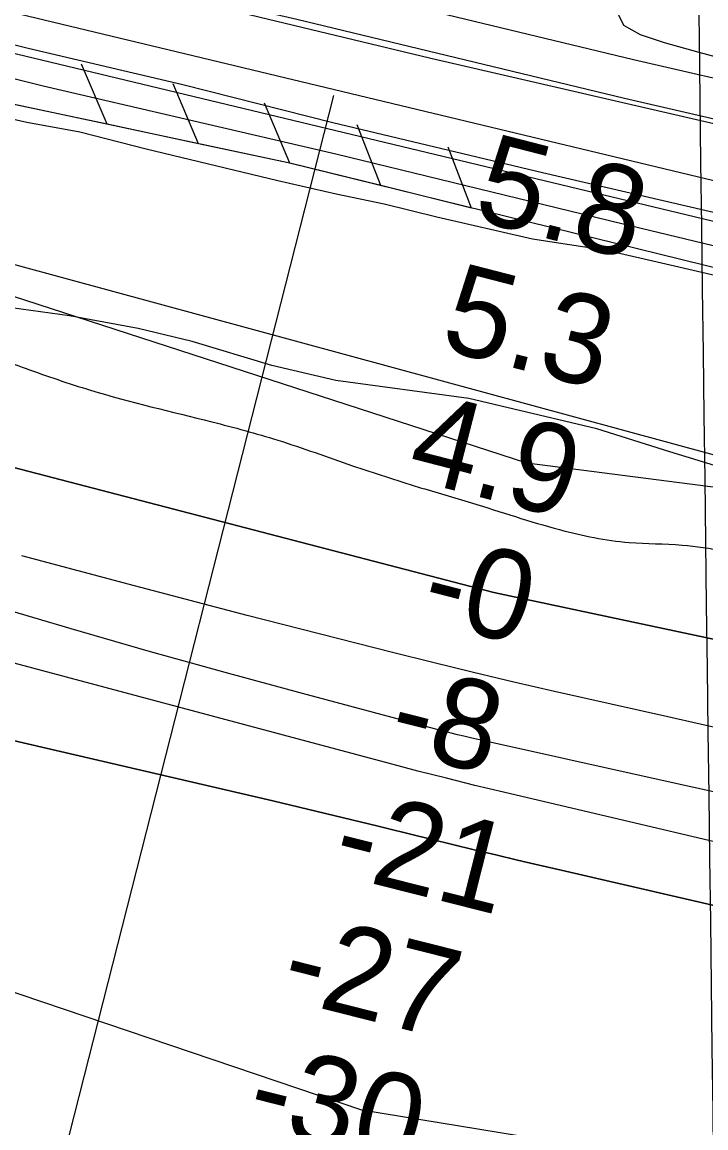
# Model space of a CAD drawing. Extents: x 3734862 to 3772949, y 391520 to 417239.
# Drawn here: x 3746372 to 3746884, y 406126 to 406954 of the extents above; entities that cross this region are included whole.
import ezdxf

# ---------------------------------------------------------------- set-up
doc = ezdxf.new("R2010")
doc.units = 0
for name, color, linetype in [('V-FLOD-BASE', 7, 'Continuous'), ('V-GRID-MAJR', 7, 'Continuous'), ('V-LEVE-TOET', 7, 'Continuous'), ('V-RIVR-EDGE', 7, 'Continuous'), ('V-RIVR-RANG', 7, 'Continuous'), ('V-ROAD-CNTR', 7, 'Continuous'), ('V-RRAP-FSHR', 7, 'Continuous'), ('V-SITE-VEGE', 7, 'Continuous'), ('V-SURV-LINE', 7, 'Continuous'), ('V-TOPO-DPTH', 7, 'Continuous'), ('V-TOPO-MINR', 7, 'Continuous'), ('V-TOPO-WATR', 7, 'Continuous')]:
    doc.layers.add(name, color=color, linetype=linetype)

msp = doc.modelspace()

# ---------------------------------------------------------------- linework, layer by layer
at = {"layer": 'V-FLOD-BASE'}
msp.add_lwpolyline([(3745247.088, 407296.267), (3745360.168, 407257.23600000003), (3745493.231, 407207.329), (3745626.576, 407162.813), (3745727.588, 407124.094), (3745860.663, 407077.01), (3745958.614, 407043.183), (3746047.346, 407015.048), (3746090.6920000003, 407002.783), (3746187.413, 406980.51900000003), (3746296.4420000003, 406954.601), (3746376.736, 406934.723), (3746492.438, 406907.493), (3746604.537, 406878.995), (3746761.539, 406841.564), (3746900.332, 406809.351), (3747108.1240000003, 406758.337), (3747240.497, 406726.409), (3747382.114, 406693.928), (3747528.333, 406657.058)], dxfattribs=at)
at = {"layer": 'V-GRID-MAJR'}
msp.add_spline([(3747006.7490000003, 396956.275), (3746929.2090000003, 403013.981), (3746851.637, 409074.29000000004), (3746774.0640000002, 415134.602), (3746774.031, 415137.2)], degree=3, dxfattribs=at)
at = {"layer": 'V-LEVE-TOET'}
for points in [[(3748118.882, 406600.897), (3747900.227, 406634.755), (3747800.176, 406658.317), (3747628.3000000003, 406700.694), (3747382.509, 406753.678), (3747177.295, 406806.992), (3746912.559, 406872.9), (3746678.073, 406926.86100000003), (3746452.8340000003, 406981.293), (3746252.7260000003, 407027.391), (3746066.9990000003, 407073.428), (3745981.847, 407097.951), (3745767.485, 407172.879), (3745582.35, 407236.375), (3745417.217, 407293.617), (3745233.631, 407358.64900000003), (3745015.701, 407439.242), (3744820.836, 407508.946), (3744616.228, 407582.803), (3744529.557, 407611.956), (3744474.136, 407623.505), (3744215.873, 407644.185), (3744095.762, 407661.675)], [(3745148.704, 407304.95900000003), (3745332.289, 407239.41500000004), (3745509.216, 407178.009), (3745728.186, 407099.979), (3745926.127, 407028.721), (3746062.561, 406985.989), (3746217.508, 406948.824), (3746387.845, 406906.453), (3746606.936, 406855.64400000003), (3746820.886, 406803.32), (3746984.556, 406764.06), (3747134.883, 406726.91500000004), (3747317.026, 406683.465), (3747529.947, 406630.628)]]:
    msp.add_lwpolyline(points, dxfattribs=at)
at = {"layer": 'V-RIVR-EDGE'}
msp.add_spline([(3740900.5804832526, 408488.7607591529), (3740941.700981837, 408478.2594238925), (3740985.5366537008, 408468.65569270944), (3741012.202688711, 408464.06816566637), (3741026.2005238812, 408456.3468507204), (3741048.315927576, 408440.0144431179), (3741059.5974714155, 408430.9433678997), (3741079.4632746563, 408419.1381125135), (3741115.5910482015, 408400.96242050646), (3741134.5491848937, 408387.8029326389), (3741159.8363902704, 408374.1756358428), (3741187.834296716, 408359.637318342), (3741219.450570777, 408345.5422126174), (3741247.458539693, 408335.07330087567), (3741273.6657101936, 408327.7739547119), (3741324.259127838, 408308.2060164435), (3741367.6303449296, 408293.62968516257), (3741397.445820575, 408282.704145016), (3741437.1953158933, 408266.32813337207), (3741481.0086267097, 408247.6812782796), (3741515.791112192, 408234.0305023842), (3741546.0553898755, 408221.74737559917), (3741577.679490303, 408210.8173632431), (3741596.214540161, 408209.4150545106), (3741611.5923230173, 408211.18566551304), (3741627.866591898, 408209.7889470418), (3741654.51921028, 408199.77554565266), (3741683.8858838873, 408190.20759214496), (3741714.59896361, 408176.56687872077), (3741739.890641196, 408164.7482067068), (3741769.245016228, 408150.2065350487), (3741796.809773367, 408143.3559909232), (3741811.2776535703, 408142.86805705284), (3741832.9789148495, 408141.91007814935), (3741851.9627667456, 408139.1501827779), (3741871.853167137, 408137.29236369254), (3741889.019449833, 408130.9196909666), (3741941.855759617, 408104.11166330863), (3741978.426744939, 408082.31760368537), (3742006.4302416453, 408070.04006716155), (3742031.2820616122, 408063.1962313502), (3742056.132763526, 408055.90023934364), (3742093.6326583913, 408044.05137991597), (3742137.0083476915, 408031.2836734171), (3742175.8635930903, 408018.9793036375), (3742202.51509342, 408008.5137460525), (3742263.040294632, 407982.591023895), (3742313.1670213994, 407957.1461731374), (3742385.8803149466, 407923.0544520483), (3742430.1390736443, 407901.69354173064), (3742465.818045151, 407884.87543636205), (3742513.6962895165, 407864.40989401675), (3742632.029282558, 407810.7625332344), (3742679.00656869, 407791.6556955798), (3742732.3028610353, 407768.01164323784), (3742777.463696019, 407745.7441844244), (3742821.2848332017, 407730.2624227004), (3742862.3919151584, 407714.3352130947), (3742898.537577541, 407703.39402021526), (3742934.681003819, 407691.54851494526), (3742978.0555750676, 407678.32865225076), (3743028.200190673, 407660.11830062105), (3743075.641931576, 407645.98406306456), (3743127.6052344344, 407631.8386449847), (3743163.743070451, 407617.732358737), (3743235.1267286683, 407594.4957404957), (3743327.2916830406, 407563.97319271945), (3743354.8609123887, 407558.931273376), (3743372.940451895, 407556.1736141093), (3743388.7569743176, 407552.51723271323), (3743422.1841092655, 407539.32196717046), (3743470.5256903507, 407523.37686872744), (3743543.2837059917, 407507.37139545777), (3743582.5978159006, 407497.7788447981), (3743628.681970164, 407483.1958052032), (3743672.9563815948, 407468.16508162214), (3743714.522328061, 407454.9496911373), (3743752.478851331, 407444.9083384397), (3743782.3122158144, 407441.2172974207), (3743812.5921462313, 407435.2643573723), (3743846.038288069, 407429.75574715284), (3743877.2147045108, 407420.63547763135), (3743909.2808986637, 407405.63494146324), (3743934.1014131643, 407386.1307321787), (3743951.2453348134, 407370.7149355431), (3743984.2001886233, 407349.3819765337), (3744023.0464896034, 407333.4603571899), (3744065.9756129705, 407322.95454972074), (3744101.675827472, 407314.7274120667), (3744133.7587924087, 407306.50921883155), (3744170.3599651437, 407296.92337648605), (3744207.4121760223, 407286.884259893), (3744225.0339690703, 407281.86693770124), (3744312.23862192, 407256.7825628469), (3744386.801908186, 407239.4161487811), (3744416.179762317, 407234.36975722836), (3744442.3969952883, 407231.13981682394), (3744469.5274850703, 407231.5248898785), (3744498.9198738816, 407232.35652886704), (3744525.594853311, 407231.3862513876), (3744550.005697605, 407229.06509558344), (3744580.7321939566, 407220.850256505), (3744636.7637845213, 407206.2426197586), (3744682.3857201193, 407187.5912924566), (3744706.329873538, 407179.39322416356), (3744748.361392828, 407171.602589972), (3744781.8041805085, 407164.7375111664), (3744803.051049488, 407162.87633792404), (3744835.5772262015, 407151.03977707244), (3744852.283526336, 407141.50312903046), (3744920.944184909, 407114.20381334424), (3744972.8773003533, 407087.85017798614), (3745004.947966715, 407074.6582666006), (3745034.319112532, 407066.8989378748), (3745066.8575878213, 407060.0360951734), (3745090.817393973, 407058.1682136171), (3745113.40731491, 407050.8778118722), (3745145.9211930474, 407034.06753287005), (3745173.0181412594, 407020.8879200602), (3745183.3730116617, 407002.775957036), (3745197.806232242, 406988.2711811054), (3745221.284812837, 406974.64835651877), (3745251.1047606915, 406965.53144115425), (3745295.845862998, 406956.3776300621), (3745336.0832921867, 406954.46949862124), (3745373.6077842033, 406952.568075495), (3745407.9593564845, 406947.5093853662), (3745449.9897577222, 406939.26659497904), (3745482.9826253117, 406933.30694661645), (3745526.394092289, 406935.00823837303), (3745594.221993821, 406936.64915530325), (3745631.750958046, 406936.55635695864), (3745647.5876054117, 406941.03878708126), (3745660.719141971, 406948.6930188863), (3745673.8327896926, 406949.1127515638), (3745691.0091348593, 406946.80948459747), (3745714.498895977, 406937.7082219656), (3745744.7553472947, 406922.2600018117), (3745760.5428003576, 406906.8475593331), (3745773.1618058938, 406890.08647463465), (3745781.290554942, 406885.9969439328), (3745798.0080355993, 406880.98185784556), (3745819.7081788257, 406879.5717227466), (3745874.386654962, 406866.32390874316), (3745905.104206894, 406854.4918201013), (3745930.8379782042, 406838.6026242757), (3745969.2108799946, 406814.09115526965), (3745999.0162931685, 406799.0962093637), (3746028.82953271, 406787.2663568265), (3746069.4978750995, 406776.7661396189), (3746110.167335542, 406766.71807860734), (3746144.959883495, 406757.1367084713), (3746173.873282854, 406747.1177168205), (3746214.5427432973, 406737.0696558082), (3746271.4786462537, 406722.4597829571), (3746336.102322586, 406708.2830594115), (3746374.5031756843, 406695.07549529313), (3746423.295794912, 406678.67712260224), (3746514.1210514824, 406654.940271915), (3746563.3725352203, 406641.25371834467), (3746619.392945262, 406622.1245196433), (3746668.6388387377, 406606.1771850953), (3746708.3995145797, 406594.3227354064), (3746774.3651248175, 406574.26462716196), (3746826.3396081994, 406564.6407710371), (3746866.124881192, 406562.73375764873), (3746897.312478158, 406558.135050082), (3746931.657342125, 406550.36342278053)], degree=3, dxfattribs=at)
at = {"layer": 'V-RIVR-RANG'}
msp.add_line((3746605.043, 406899.3752000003), (3746383.2753999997, 406027.12570000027), dxfattribs=at)
at = {"layer": 'V-ROAD-CNTR'}
for points in [[(3747599.051268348, 406712.23827687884), (3747342.612838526, 406772.94875717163), (3747159.878454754, 406815.9064786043), (3746961.3550187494, 406865.0759086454), (3746822.8609539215, 406897.0205440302), (3746577.6035754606, 406956.16680573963), (3746408.288258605, 406995.4500231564), (3746259.8524199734, 407031.0816718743), (3746078.909855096, 407077.18450280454), (3745943.281284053, 407116.7873763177), (3745922.882769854, 407122.74474366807), (3745734.20688855, 407187.95641968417), (3745571.5937009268, 407247.2630059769), (3745397.2970804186, 407309.14856770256), (3745192.2078720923, 407381.96756962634), (3745010.7299188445, 407445.42752318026), (3744781.4991427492, 407524.526685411), (3744627.630156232, 407578.131996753), (3744637.4998437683, 407606.46200324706), (3744791.3268572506, 407552.87131458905), (3745020.574081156, 407473.76647681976), (3745202.1781279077, 407410.2624303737), (3745407.3349195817, 407337.41943229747), (3745497.017717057, 407305.57675925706)], [(3746610.8408923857, 406979.01133945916), (3746829.749046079, 406926.2194559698), (3746968.3329812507, 406894.2540913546), (3747166.9175452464, 406845.06952139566), (3747349.5011614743, 406802.1472428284), (3747606.1467316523, 406741.38772312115), (3747798.305858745, 406693.32696720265), (3747935.4493562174, 406665.5385303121)]]:
    msp.add_lwpolyline(points, dxfattribs=at)
at = {"layer": 'V-RRAP-FSHR'}
for p, q in [((3746435.627, 406877.745), (3746416.574, 406922.705)), ((3746504.0870000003, 406863.151), (3746485.034, 406908.11100000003)), ((3746572.548, 406848.556), (3746553.495, 406893.517)), ((3746640.504, 406831.767), (3746622.881, 406877.30700000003)), ((3746708.47, 406815.018), (3746690.847, 406860.55700000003))]:
    msp.add_line(p, q, dxfattribs=at)
for points in [[(3742367.6717602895, 407964.03391135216), (3744035.923409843, 407366.7900067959), (3745769.795027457, 406946.2127264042), (3746228.760019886, 406810.1436062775), (3747274.1821008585, 406525.63749401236), (3748829.568470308, 406241.1293337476), (3749734.751703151, 405944.253301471), (3750537.9424878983, 405672.1150612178), (3750818.4201841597, 405622.6374291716)], [(3747313.063, 406666.036), (3746964.488, 406751.92600000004), (3746571.2600000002, 406848.831), (3746245.3000000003, 406918.318), (3745937.529, 407011.458), (3745748.906, 407082.675), (3745494.617, 407154.58)], [(3746435.627, 406877.745), (3746367.165, 406892.33900000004)], [(3746504.0870000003, 406863.151), (3746435.626, 406877.745)], [(3746572.539, 406848.516), (3746571.2600000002, 406848.831), (3746504.086, 406863.151)], [(3746640.504, 406831.767), (3746572.538, 406848.516)], [(3746708.47, 406815.018), (3746640.503, 406831.767)]]:
    msp.add_lwpolyline(points, dxfattribs=at)
at = {"layer": 'V-SITE-VEGE'}
for points in [[(3747520.0670000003, 406777.148), (3747446.364, 406794.988), (3747346.114, 406819.51300000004), (3747262.418, 406840.52400000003), (3747231.498, 406847.229), (3747198.4020000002, 406857.694), (3747159.687, 406869.126), (3747115.972, 406881.514), (3747070.379, 406893.604), (3747031.023, 406901.906), (3746986.657, 406908.36), (3746954.792, 406914.131), (3746912.933, 406922.134), (3746878.898, 406931.357), (3746852.98, 406938.66000000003), (3746834.8740000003, 406944.68700000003), (3746822.399, 406951.619), (3746818.062, 406960.391)], [(3746306.8200000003, 406894.806), (3746375.686, 406879.389), (3746415.417, 406872.08900000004), (3746464.847, 406859.365), (3746563.3680000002, 406835.653), (3746607.255, 406825.733), (3746642.991, 406818.104), (3746682.537, 406808.374), (3746754.176, 406791.906), (3746809.356, 406783.49700000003), (3746853.937, 406773.224), (3746894.872, 406763.664), (3746986.1210000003, 406744.501), (3747043.364, 406731.568), (3747093.653, 406716.407), (3747135.961, 406703.195), (3747207.6180000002, 406690.717), (3747254.446, 406678.351), (3747321.046, 406661.03500000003), (3747355.035, 406651.331), (3747442.474, 406634.616), (3747490.713, 406627.106)], [(3747486.971, 406490.293), (3747444.828, 406501.248), (3747387.416, 406515.397), (3747326.705, 406529.564), (3747252.973, 406544.13300000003), (3747218.802, 406552.102), (3747161.563, 406565.729), (3747107.2660000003, 406577.954), (3747060.944, 406586.498), (3747007.156, 406595.59500000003), (3746905.847, 406617.408), (3746856.775, 406632.389), (3746802.157, 406649.652), (3746706.409, 406672.481), (3746606.972, 406685.953), (3746559.098, 406697.108), (3746499.272, 406715.09), (3746459.031, 406724.82), (3746407.503, 406734.255), (3746342.256, 406743.403)]]:
    msp.add_lwpolyline(points, dxfattribs=at)
at = {"layer": 'V-SURV-LINE'}
for points in [[(3746055.617459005, 407036.1262529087), (3747816.3185051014, 406613.3015422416)], [(3747809.331046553, 406584.12662568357), (3746048.6295407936, 407006.9514467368)]]:
    msp.add_lwpolyline(points, dxfattribs=at)
at = {"layer": 'V-TOPO-DPTH'}
for points in [[(3744706.3605241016, 407139.32844470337), (3745334.7133468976, 406929.1916628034), (3745344.04703642, 406926.0736454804), (3745353.3820851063, 406922.9597071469), (3745362.719172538, 406919.85188729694), (3745372.057619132, 406916.74814643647), (3745568.542645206, 406851.515561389), (3745646.008931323, 406826.1797055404), (3745723.620979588, 406801.30573144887), (3745801.451671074, 406777.124579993), (3745879.428124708, 406753.4053102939), (3745964.880532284, 406727.82752670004), (3746000.2942056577, 406717.4370008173), (3746035.7799683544, 406707.30424027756), (3746071.3738650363, 406697.5581277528), (3746107.039851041, 406688.06978057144), (3746725.1, 406527.24), (3747275.5018528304, 406410.0703187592), (3747311.0586388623, 406402.5114149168), (3747346.6182454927, 406394.9658219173), (3747382.18208302, 406387.44019518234), (3747417.7487411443, 406379.92787929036), (3747458.017426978, 406371.4342189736), (3747513.6981286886, 406359.5819457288)], [(3748014.69, 405909.38), (3747343.8541585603, 406021.75745665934), (3747314.857431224, 406026.599623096), (3747285.8574087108, 406031.4219100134), (3747256.852443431, 406036.21437765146), (3747227.8441829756, 406040.98696577), (3746626.23, 406139.65), (3746004.800607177, 406349.9981505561), (3745967.6014729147, 406362.3718006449), (3745930.318695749, 406374.48328336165), (3745892.9104542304, 406386.20151502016), (3745855.418569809, 406397.65757930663), (3745725.0791003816, 406436.73512020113), (3745640.180430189, 406461.87345364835), (3745555.1704641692, 406486.6246144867), (3745469.993554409, 406510.7950164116), (3745384.705348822, 406534.57824572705), (3745225.1099076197, 406578.49616391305)], [(3748014.69, 405909.38), (3747343.8541585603, 406021.75745665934), (3747314.857431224, 406026.599623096), (3747285.8574087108, 406031.4219100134), (3747256.852443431, 406036.21437765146), (3747227.8441829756, 406040.98696577), (3746626.23, 406139.65), (3746004.800607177, 406349.9981505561), (3745967.6014729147, 406362.3718006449), (3745930.318695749, 406374.48328336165), (3745892.9104542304, 406386.20151502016), (3745855.418569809, 406397.65757930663), (3745725.0791003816, 406436.73512020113), (3745640.180430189, 406461.87345364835), (3745555.1704641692, 406486.6246144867), (3745469.993554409, 406510.7950164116), (3745384.705348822, 406534.57824572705), (3745225.1099076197, 406578.49616391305)], [(3747471.629567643, 406250.77617954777), (3747443.1289090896, 406258.3809879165), (3747414.528045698, 406265.5998009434), (3747385.86037908, 406272.56128374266), (3747344.9324591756, 406282.2074533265), (3747336.6704564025, 406284.1156172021), (3747328.397559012, 406285.97425058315), (3747320.1083196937, 406287.75858822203), (3747311.808185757, 406289.4933953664), (3747151.556442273, 406322.2379446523), (3747075.7972769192, 406337.93239332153), (3747000.096670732, 406353.90076576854), (3746924.4839032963, 406370.2800238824), (3746848.929695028, 406386.9332057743), (3746707.668446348, 406418.47158936), (3746702.79599441, 406419.5905117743), (3746697.933152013, 406420.7487213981), (3746693.0847239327, 406421.965861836), (3746688.245905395, 406423.2222894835), (3746581.998904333, 406451.4992776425), (3746524.122387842, 406467.201021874), (3746466.350639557, 406483.272483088), (3746408.736043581, 406499.89851977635), (3746351.22621581, 406516.89427344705)], [(3747471.629567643, 406250.77617954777), (3747443.1289090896, 406258.3809879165), (3747414.528045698, 406265.5998009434), (3747385.86037908, 406272.56128374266), (3747344.9324591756, 406282.2074533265), (3747336.6704564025, 406284.1156172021), (3747328.397559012, 406285.97425058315), (3747320.1083196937, 406287.75858822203), (3747311.808185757, 406289.4933953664), (3747151.556442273, 406322.2379446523), (3747075.7972769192, 406337.93239332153), (3747000.096670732, 406353.90076576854), (3746924.4839032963, 406370.2800238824), (3746848.929695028, 406386.9332057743), (3746707.668446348, 406418.47158936), (3746702.79599441, 406419.5905117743), (3746697.933152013, 406420.7487213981), (3746693.0847239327, 406421.965861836), (3746688.245905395, 406423.2222894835), (3746581.998904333, 406451.4992776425), (3746524.122387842, 406467.201021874), (3746466.350639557, 406483.272483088), (3746408.736043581, 406499.89851977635), (3746351.22621581, 406516.89427344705)], [(3746043.963832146, 406491.0965097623), (3746559.743244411, 406371.13088829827), (3746579.4825224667, 406366.49714035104), (3746599.208909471, 406361.80963215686), (3746618.9159599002, 406357.041483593), (3746638.6101192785, 406352.2195747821), (3746645.5673823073, 406350.5010737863), (3746661.7762759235, 406346.5105145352), (3746677.9892154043, 406342.5365162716), (3746694.2082236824, 406338.58735948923), (3746710.4312778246, 406334.65476369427), (3746726.6630028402, 406330.75842898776), (3746742.902242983, 406326.8938806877), (3746759.152755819, 406323.077011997), (3746775.410783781, 406319.29192971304), (3747289.294887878, 406200.4477118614), (3747301.2386511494, 406197.6837501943), (3747313.181895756, 406194.9175505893), (3747325.124362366, 406192.1479940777), (3747337.0663103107, 406189.37619962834), (3747397.963945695, 406175.23249005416), (3747440.3855222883, 406165.52859997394), (3747482.848694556, 406156.0132740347)], [(3746043.963832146, 406491.0965097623), (3746559.743244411, 406371.13088829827), (3746579.4825224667, 406366.49714035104), (3746599.208909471, 406361.80963215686), (3746618.9159599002, 406357.041483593), (3746638.6101192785, 406352.2195747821), (3746645.5673823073, 406350.5010737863), (3746661.7762759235, 406346.5105145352), (3746677.9892154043, 406342.5365162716), (3746694.2082236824, 406338.58735948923), (3746710.4312778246, 406334.65476369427), (3746726.6630028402, 406330.75842898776), (3746742.902242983, 406326.8938806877), (3746759.152755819, 406323.077011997), (3746775.410783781, 406319.29192971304), (3747289.294887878, 406200.4477118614), (3747301.2386511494, 406197.6837501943), (3747313.181895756, 406194.9175505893), (3747325.124362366, 406192.1479940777), (3747337.0663103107, 406189.37619962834), (3747397.963945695, 406175.23249005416), (3747440.3855222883, 406165.52859997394), (3747482.848694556, 406156.0132740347)]]:
    msp.add_lwpolyline(points, dxfattribs=at)
at = {"layer": 'V-TOPO-MINR'}
for points in [[(3748111.86, 406399.85000000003), (3747448.308711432, 406528.87843130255), (3747409.846142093, 406535.97759279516), (3747371.3042404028, 406542.586024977), (3747332.643340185, 406548.45836319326), (3747293.9031076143, 406553.8399720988), (3746749.8200000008, 406624.14), (3746143.2980889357, 406820.9534303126), (3746110.758036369, 406830.9717444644), (3746078.0395429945, 406840.32844834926), (3746045.0533884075, 406848.6927368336), (3746011.888793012, 406856.39541505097), (3745792.89717501, 406903.7824460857), (3745724.9420346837, 406919.12680400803), (3745657.187438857, 406935.28009154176), (3745589.73365978, 406952.64677349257), (3745522.4804252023, 406970.8223850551), (3745414.646668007, 407001.0061973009), (3745401.5057650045, 407004.8378615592), (3745388.4247073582, 407008.8570690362), (3745375.4334177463, 407013.1575913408), (3745362.5019734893, 407017.6456568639), (3744611.16, 407287.53), (3743742.2600000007, 407540.81)], [(3748014.69, 405909.38), (3747343.8541585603, 406021.75745665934), (3747314.857431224, 406026.599623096), (3747285.8574087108, 406031.4219100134), (3747256.852443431, 406036.21437765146), (3747227.8441829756, 406040.98696577), (3746626.23, 406139.65), (3746004.800607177, 406349.9981505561), (3745967.6014729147, 406362.3718006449), (3745930.318695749, 406374.48328336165), (3745892.9104542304, 406386.20151502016), (3745855.418569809, 406397.65757930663), (3745725.0791003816, 406436.73512020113), (3745640.180430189, 406461.87345364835), (3745555.1704641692, 406486.6246144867), (3745469.993554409, 406510.7950164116), (3745384.705348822, 406534.57824572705), (3745225.1099076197, 406578.49616391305)], [(3747607.645999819, 406266.5023278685), (3747395.092985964, 406315.75606983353), (3747365.36961604, 406322.5640938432), (3747335.623758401, 406329.2711895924), (3747305.8441691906, 406335.82689295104), (3747276.042092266, 406342.2816680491), (3747146.7440043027, 406369.94200795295), (3747073.8099153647, 406385.67269571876), (3747000.91168606, 406401.56653939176), (3746928.0672462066, 406417.705116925), (3746855.258665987, 406434.00685036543), (3746770.4855919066, 406453.1369619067), (3746740.1212072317, 406460.12392268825), (3746709.797833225, 406467.2814059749), (3746679.5359752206, 406474.6946730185), (3746649.3151278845, 406482.2784625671), (3746540.544883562, 406510.06254431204), (3746456.0827030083, 406532.08034639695), (3746371.771189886, 406554.65010317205)], [(3747588.135280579, 406171.47392010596), (3747387.9301553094, 406222.1932656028), (3747354.2412492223, 406230.63620714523), (3747320.5242180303, 406238.9640126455), (3747286.7649991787, 406247.11911408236), (3747252.9776552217, 406255.1590794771), (3747208.6010054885, 406265.5989131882), (3747152.6045226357, 406278.7736325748), (3747096.6084145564, 406291.94994450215), (3747040.6128686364, 406305.1286452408), (3746984.6176974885, 406318.30893852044), (3746732.2840048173, 406377.70959916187), (3746710.9289942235, 406382.83835004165), (3746689.606143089, 406388.09506569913), (3746668.331531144, 406393.5437285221), (3746647.089078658, 406399.1203561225), (3746192.3308794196, 406520.6977990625)], [(3747471.629567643, 406250.77617954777), (3747443.1289090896, 406258.3809879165), (3747414.528045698, 406265.5998009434), (3747385.86037908, 406272.56128374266), (3747344.9324591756, 406282.2074533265), (3747336.6704564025, 406284.1156172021), (3747328.397559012, 406285.97425058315), (3747320.1083196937, 406287.75858822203), (3747311.808185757, 406289.4933953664), (3747151.556442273, 406322.2379446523), (3747075.7972769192, 406337.93239332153), (3747000.096670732, 406353.90076576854), (3746924.4839032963, 406370.2800238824), (3746848.929695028, 406386.9332057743), (3746707.668446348, 406418.47158936), (3746702.79599441, 406419.5905117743), (3746697.933152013, 406420.7487213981), (3746693.0847239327, 406421.965861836), (3746688.245905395, 406423.2222894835), (3746581.998904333, 406451.4992776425), (3746524.122387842, 406467.201021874), (3746466.350639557, 406483.272483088), (3746408.736043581, 406499.89851977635), (3746351.22621581, 406516.89427344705)], [(3747482.848694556, 406156.0132740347), (3747440.3855222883, 406165.52859997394), (3747397.963945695, 406175.23249005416), (3747337.0663103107, 406189.37619962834), (3747325.124362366, 406192.1479940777), (3747313.181895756, 406194.9175505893), (3747301.2386511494, 406197.6837501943), (3747289.294887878, 406200.4477118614), (3746775.410783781, 406319.29192971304), (3746759.152755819, 406323.077011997), (3746742.902242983, 406326.8938806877), (3746726.6630028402, 406330.75842898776), (3746710.4312778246, 406334.65476369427), (3746694.2082236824, 406338.58735948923), (3746677.9892154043, 406342.5365162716), (3746661.7762759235, 406346.5105145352), (3746645.5673823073, 406350.5010737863), (3746638.6101192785, 406352.2195747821), (3746618.9159599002, 406357.041483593), (3746599.208909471, 406361.80963215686), (3746579.4825224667, 406366.49714035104), (3746559.743244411, 406371.13088829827), (3746043.963832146, 406491.0965097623)]]:
    msp.add_lwpolyline(points, dxfattribs=at)
at = {"layer": 'V-TOPO-WATR'}
msp.add_lwpolyline([(3747513.6981286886, 406359.5819457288), (3747458.017426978, 406371.4342189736), (3747417.7487411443, 406379.92787929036), (3747382.18208302, 406387.44019518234), (3747346.6182454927, 406394.9658219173), (3747311.0586388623, 406402.5114149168), (3747275.5018528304, 406410.0703187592), (3746725.1, 406527.24), (3746107.039851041, 406688.06978057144), (3746071.3738650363, 406697.5581277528), (3746035.7799683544, 406707.30424027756), (3746000.2942056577, 406717.4370008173), (3745964.880532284, 406727.82752670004), (3745879.428124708, 406753.4053102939), (3745801.451671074, 406777.124579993), (3745723.620979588, 406801.30573144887), (3745646.008931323, 406826.1797055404), (3745568.542645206, 406851.515561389), (3745372.057619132, 406916.74814643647), (3745362.719172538, 406919.85188729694), (3745353.3820851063, 406922.9597071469), (3745344.04703642, 406926.0736454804), (3745334.7133468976, 406929.1916628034), (3744706.3605241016, 407139.32844470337)], dxfattribs=at)

# ---------------------------------------------------------------- texts
at = {"layer": 'V-RIVR-RANG'}
for s, height, rotation, p in [('5.8', 67, 345.54832571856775, (3746708.129290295, 406806.8188136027)), ('5.3', 67, 345.54832571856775, (3746683.4122902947, 406709.9218136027)), ('4.9', 67, 345.54832571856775, (3746658.439857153, 406613.09064330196)), ('-0', 67, 345.54832571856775, (3746668.206331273, 406507.3056338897)), ('-8', 66.99999999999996, 345.8316111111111, (3746643.844332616, 406410.06302038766)), ('-21', 66.99999999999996, 345.8316111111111, (3746601.991714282, 406317.49194046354)), ('-27', 66.99999999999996, 345.8316111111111, (3746563.452465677, 406224.0843939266)), ('-30', 66.99999999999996, 345.8316111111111, (3746537.724895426, 406127.44176679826))]:
    msp.add_text(s, height=height, rotation=rotation, dxfattribs=at).set_placement(p)

doc.saveas('drawing.dxf')
